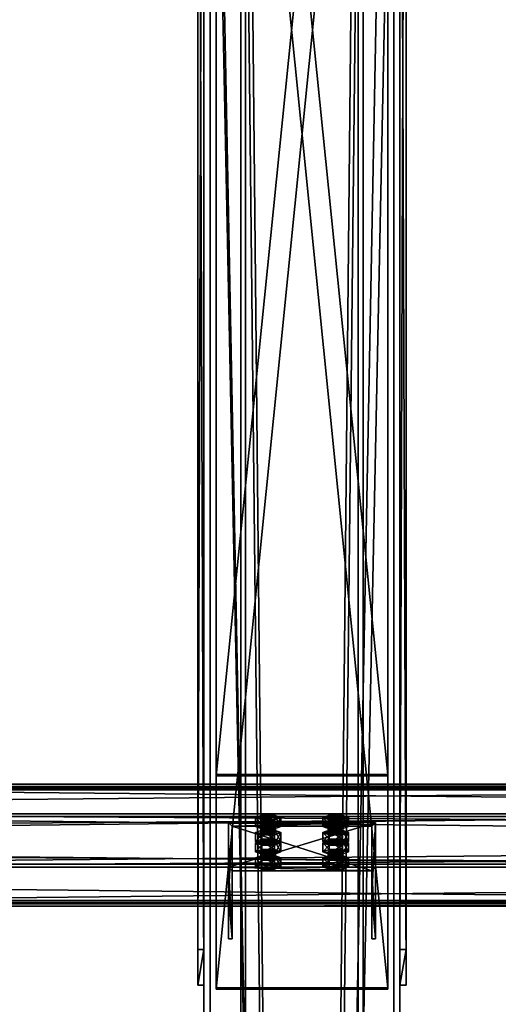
# Model space of a CAD drawing. Header units: millimetres. Extents: x -333 to 67333, y -930 to 39730.
# Tile 905 of 1056: x 5270 to 5660, y 37207 to 38011. Entities that reach past the tile are written whole.
import ezdxf

# ---------------------------------------------------------------- set-up
doc = ezdxf.new("R2010")
doc.units = ezdxf.units.MM
for name, color, linetype in [('13', 7, 'Continuous'), ('3', 7, 'Continuous'), ('5', 7, 'Continuous'), ('6', 7, 'Continuous'), ('7', 7, 'Continuous'), ('95', 7, 'Continuous')]:
    doc.layers.add(name, color=color, linetype=linetype)

msp = doc.modelspace()

# ---------------------------------------------------------------- meshes
at = {"layer": '13', "color": 30}
mesh = msp.add_polyface(dxfattribs=at)
corners = [(-330.01, 37290.5, 3753.14), (-330.01, 37362.89, 3737.75), (6099.99, 37362.89, 3737.75), (6099.99, 37290.5, 3753.14), (-330.01, 37321.72, 3544.08), (6099.99, 37321.72, 3544.08), (-330.01, 37382.37, 3531.19), (6099.99, 37382.37, 3531.19), (-330.01, 37385.07, 3543.91), (6099.99, 37385.07, 3543.91), (-330.01, 37387.02, 3543.49), (6099.99, 37387.02, 3543.49), (-330.01, 37383.91, 3528.82), (6099.99, 37383.91, 3528.82), (-330.01, 37319.35, 3542.54), (6099.99, 37319.35, 3542.54), (-330.01, 37360.51, 3736.21), (6099.99, 37360.51, 3736.21), (-330.01, 37292.04, 3750.77), (6099.99, 37292.04, 3750.77), (-330.01, 37289.34, 3738.05), (6099.99, 37289.34, 3738.05), (-330.01, 37287.38, 3738.47), (6099.99, 37287.38, 3738.47)]
mesh.append_faces([[corners[k] for k in face] for face in [(0, 2, 3, 3), (1, 5, 2, 2), (4, 7, 5, 5), (6, 9, 7, 7), (8, 11, 9, 9), (10, 13, 11, 11), (12, 15, 13, 13), (14, 17, 15, 15), (16, 19, 17, 17), (18, 21, 19, 19), (20, 23, 21, 21), (22, 3, 23, 23), (8, 12, 10, 10), (20, 0, 22, 22), (11, 7, 9, 9)]], dxfattribs={"vtx0": -1, "color": 30})
mesh.append_faces([[corners[k] for k in face] for face in [(1, 16, 4, 4), (16, 0, 18, 18), (18, 0, 20, 20), (14, 4, 16, 16), (3, 19, 23, 23), (19, 2, 17, 17), (15, 5, 13, 13), (5, 17, 2, 2), (13, 7, 11, 11)]], dxfattribs={"vtx0": -1, "vtx1": -1, "color": 30})
mesh.append_faces([[corners[k] for k in face] for face in [(12, 8, 6, 6), (16, 1, 0, 0), (6, 14, 12, 12), (14, 6, 4, 4), (19, 3, 2, 2), (5, 15, 17, 17), (13, 5, 7, 7)]], dxfattribs={"vtx0": -1, "vtx2": -1, "vtx3": -1, "color": 30})
mesh.append_faces([[corners[k] for k in face] for face in [(21, 23, 19, 19)]], dxfattribs={"vtx1": -1, "color": 30})
mesh.append_faces([[corners[k] for k in face] for face in [(0, 1, 2, 2), (1, 4, 5, 5), (4, 6, 7, 7), (6, 8, 9, 9), (8, 10, 11, 11), (10, 12, 13, 13), (12, 14, 15, 15), (14, 16, 17, 17), (16, 18, 19, 19), (18, 20, 21, 21), (20, 22, 23, 23), (22, 0, 3, 3)]], dxfattribs={"vtx2": -1, "vtx3": -1, "color": 30})
mesh = msp.add_polyface(dxfattribs=at)
corners = [(4899.99, 37290.5, 3753.14), (4899.99, 37362.89, 3737.75), (11699.99, 37362.89, 3737.75), (11699.99, 37290.5, 3753.14), (4899.99, 37321.72, 3544.08), (11699.99, 37321.72, 3544.08), (4899.99, 37382.37, 3531.19), (11699.99, 37382.37, 3531.19), (4899.99, 37385.07, 3543.91), (11699.99, 37385.07, 3543.91), (4899.99, 37387.02, 3543.49), (11699.99, 37387.02, 3543.49), (4899.99, 37383.91, 3528.82), (11699.99, 37383.91, 3528.82), (4899.99, 37319.35, 3542.54), (11699.99, 37319.35, 3542.54), (4899.99, 37360.51, 3736.21), (11699.99, 37360.51, 3736.21), (4899.99, 37292.04, 3750.77), (11699.99, 37292.04, 3750.77), (4899.99, 37289.34, 3738.05), (11699.99, 37289.34, 3738.05), (4899.99, 37287.38, 3738.47), (11699.99, 37287.38, 3738.47)]
mesh.append_faces([[corners[k] for k in face] for face in [(0, 2, 3, 3), (1, 5, 2, 2), (4, 7, 5, 5), (6, 9, 7, 7), (8, 11, 9, 9), (10, 13, 11, 11), (12, 15, 13, 13), (14, 17, 15, 15), (16, 19, 17, 17), (18, 21, 19, 19), (20, 23, 21, 21), (22, 3, 23, 23), (8, 12, 10, 10), (20, 0, 22, 22), (11, 7, 9, 9)]], dxfattribs={"vtx0": -1, "color": 30})
mesh.append_faces([[corners[k] for k in face] for face in [(1, 16, 4, 4), (16, 0, 18, 18), (18, 0, 20, 20), (14, 4, 16, 16), (3, 19, 23, 23), (19, 2, 17, 17), (15, 5, 13, 13), (5, 17, 2, 2), (13, 7, 11, 11)]], dxfattribs={"vtx0": -1, "vtx1": -1, "color": 30})
mesh.append_faces([[corners[k] for k in face] for face in [(12, 8, 6, 6), (16, 1, 0, 0), (6, 14, 12, 12), (14, 6, 4, 4), (19, 3, 2, 2), (5, 15, 17, 17), (13, 5, 7, 7)]], dxfattribs={"vtx0": -1, "vtx2": -1, "vtx3": -1, "color": 30})
mesh.append_faces([[corners[k] for k in face] for face in [(21, 23, 19, 19)]], dxfattribs={"vtx1": -1, "color": 30})
mesh.append_faces([[corners[k] for k in face] for face in [(0, 1, 2, 2), (1, 4, 5, 5), (4, 6, 7, 7), (6, 8, 9, 9), (8, 10, 11, 11), (10, 12, 13, 13), (12, 14, 15, 15), (14, 16, 17, 17), (16, 18, 19, 19), (18, 20, 21, 21), (20, 22, 23, 23), (22, 0, 3, 3)]], dxfattribs={"vtx2": -1, "vtx3": -1, "color": 30})
at = {"layer": '3', "color": 91}
mesh = msp.add_polyface(dxfattribs=at)
corners = [(5281.19, 38434.09, 3186.08), (5328.47, 38378.41, 3197.91), (354.54, 34336.47, 4057.01), (307.25, 34392.14, 4045.18), (5328.47, 38393.8, 3270.3), (354.54, 34351.85, 4129.4), (5281.19, 38449.47, 3258.46), (307.25, 34407.53, 4117.56), (5279.27, 38435.72, 3182.67), (5279.27, 38452.35, 3260.92), (305.33, 34410.41, 4120.02), (305.33, 34393.78, 4041.77), (5330.39, 38392.16, 3273.71), (356.46, 34350.22, 4132.81), (5330.39, 38375.53, 3195.46), (356.46, 34333.59, 4054.56)]
mesh.append_faces([[corners[k] for k in face] for face in [(0, 2, 3, 3), (1, 5, 2, 2), (4, 7, 5, 5), (6, 3, 7, 7), (8, 10, 11, 11), (9, 13, 10, 10), (12, 15, 13, 13), (14, 11, 15, 15)]], dxfattribs={"vtx0": -1, "color": 91})
mesh.append_faces([[corners[k] for k in face] for face in [(9, 6, 12, 12), (6, 8, 0, 0), (0, 8, 1, 1), (14, 1, 8, 8), (11, 3, 15, 15), (3, 10, 7, 7), (15, 2, 13, 13), (2, 15, 3, 3), (13, 7, 10, 10)]], dxfattribs={"vtx0": -1, "vtx1": -1, "color": 91})
mesh.append_faces([[corners[k] for k in face] for face in [(6, 9, 8, 8), (12, 6, 4, 4), (4, 14, 12, 12), (14, 4, 1, 1), (3, 11, 10, 10), (13, 2, 5, 5), (13, 5, 7, 7)]], dxfattribs={"vtx0": -1, "vtx2": -1, "vtx3": -1, "color": 91})
mesh.append_faces([[corners[k] for k in face] for face in [(0, 1, 2, 2), (1, 4, 5, 5), (4, 6, 7, 7), (6, 0, 3, 3), (8, 9, 10, 10), (9, 12, 13, 13), (12, 14, 15, 15), (14, 8, 11, 11)]], dxfattribs={"vtx2": -1, "vtx3": -1, "color": 91})
at = {"layer": '5', "color": 131}
mesh = msp.add_polyface(dxfattribs=at)
corners = [(5454, 38614.98, 2984), (5546, 38614.98, 2984), (5546, 29415.28, 2984), (5454, 29415.28, 2984), (5546, 38614.98, 3076), (5546, 29415.28, 3076), (5454, 38614.98, 3076), (5454, 29415.28, 3076), (5450, 38614.98, 2980), (5450, 38614.98, 3080), (5450, 29415.28, 3080), (5450, 29415.28, 2980), (5550, 38614.98, 3080), (5550, 29415.28, 3080), (5550, 38614.98, 2980), (5550, 29415.28, 2980)]
mesh.append_faces([[corners[k] for k in face] for face in [(0, 2, 3, 3), (1, 5, 2, 2), (4, 7, 5, 5), (6, 3, 7, 7), (8, 10, 11, 11), (9, 13, 10, 10), (12, 15, 13, 13), (14, 11, 15, 15)]], dxfattribs={"vtx0": -1, "color": 131})
mesh.append_faces([[corners[k] for k in face] for face in [(9, 6, 12, 12), (6, 8, 0, 0), (0, 8, 1, 1), (12, 4, 14, 14), (4, 12, 6, 6), (14, 1, 8, 8), (11, 3, 15, 15), (3, 10, 7, 7), (7, 10, 5, 5), (15, 2, 13, 13), (2, 15, 3, 3), (13, 5, 10, 10)]], dxfattribs={"vtx0": -1, "vtx1": -1, "color": 131})
mesh.append_faces([[corners[k] for k in face] for face in [(6, 9, 8, 8), (14, 4, 1, 1), (3, 11, 10, 10), (13, 2, 5, 5)]], dxfattribs={"vtx0": -1, "vtx2": -1, "vtx3": -1, "color": 131})
mesh.append_faces([[corners[k] for k in face] for face in [(0, 1, 2, 2), (1, 4, 5, 5), (4, 6, 7, 7), (6, 0, 3, 3), (8, 9, 10, 10), (9, 12, 13, 13), (12, 14, 15, 15), (14, 8, 11, 11)]], dxfattribs={"vtx2": -1, "vtx3": -1, "color": 131})
at = {"layer": '6', "color": 2}
mesh = msp.add_polyface(dxfattribs=at)
corners = [(5575, 30885.5, 4751.68), (5425, 30885.5, 4751.68), (5425, 38624.98, 3106.65), (5575, 38624.98, 3106.65), (5425, 30916.69, 4898.4), (5425, 38774.98, 3228.12), (5575, 30916.69, 4898.4), (5575, 38774.98, 3228.12), (5580, 30884.46, 4746.79), (5580, 30917.73, 4903.29), (5580, 38779.98, 3232.17), (5580, 38619.98, 3102.61), (5420, 30917.73, 4903.29), (5420, 38779.98, 3232.17), (5420, 30884.46, 4746.79), (5420, 38619.98, 3102.61)]
mesh.append_faces([[corners[k] for k in face] for face in [(0, 2, 3, 3), (1, 5, 2, 2), (4, 7, 5, 5), (6, 3, 7, 7), (8, 10, 11, 11), (9, 13, 10, 10), (12, 15, 13, 13), (14, 11, 15, 15)]], dxfattribs={"vtx0": -1, "color": 2})
mesh.append_faces([[corners[k] for k in face] for face in [(9, 6, 12, 12), (6, 8, 0, 0), (0, 8, 1, 1), (12, 4, 14, 14), (4, 12, 6, 6), (14, 1, 8, 8), (11, 3, 15, 15), (3, 10, 7, 7), (7, 10, 5, 5), (15, 2, 13, 13), (2, 15, 3, 3), (13, 5, 10, 10)]], dxfattribs={"vtx0": -1, "vtx1": -1, "color": 2})
mesh.append_faces([[corners[k] for k in face] for face in [(6, 9, 8, 8), (14, 4, 1, 1), (3, 11, 10, 10), (13, 2, 5, 5)]], dxfattribs={"vtx0": -1, "vtx2": -1, "vtx3": -1, "color": 2})
mesh.append_faces([[corners[k] for k in face] for face in [(0, 1, 2, 2), (1, 4, 5, 5), (4, 6, 7, 7), (6, 0, 3, 3), (8, 9, 10, 10), (9, 12, 13, 13), (12, 14, 15, 15), (14, 8, 11, 11)]], dxfattribs={"vtx2": -1, "vtx3": -1, "color": 2})
at = {"layer": '7', "color": 6}
mesh = msp.add_polyface(dxfattribs=at)
corners = [(5430, 38781.02, 3237.07), (5570, 38781.02, 3237.07), (5570, 37395.02, 3531.72), (5430, 37395.02, 3531.72), (5570, 38779.98, 3232.17), (5570, 37393.98, 3526.83), (5430, 38779.98, 3232.17), (5430, 37393.98, 3526.83)]
mesh.append_faces([[corners[k] for k in face] for face in [(0, 2, 3, 3), (1, 5, 2, 2), (4, 7, 5, 5), (6, 3, 7, 7), (1, 6, 4, 4), (3, 5, 7, 7)]], dxfattribs={"vtx0": -1, "color": 6})
mesh.append_faces([[corners[k] for k in face] for face in [(0, 1, 2, 2), (1, 4, 5, 5), (4, 6, 7, 7), (6, 0, 3, 3), (1, 0, 6, 6), (3, 2, 5, 5)]], dxfattribs={"vtx2": -1, "vtx3": -1, "color": 6})
mesh = msp.add_polyface(dxfattribs=at)
corners = [(5415, 37251.99, 3546.73), (5415, 38769.98, 3224.08), (5420, 38769.98, 3224.08), (5420, 37251.99, 3546.73), (5415, 38769.98, 2985.03), (5420, 38769.98, 2985.03), (5415, 38629.98, 2985), (5420, 38629.98, 2985), (5415, 38629.98, 3102.61), (5420, 38629.98, 3102.61), (5415, 38622.06, 3112.39), (5420, 38622.06, 3112.39), (5415, 37222.89, 3409.78), (5420, 37222.89, 3409.78)]
mesh.append_faces([[corners[k] for k in face] for face in [(0, 2, 3, 3), (1, 5, 2, 2), (4, 7, 5, 5), (6, 9, 7, 7), (8, 11, 9, 9), (10, 13, 11, 11), (12, 3, 13, 13), (1, 6, 4, 4), (10, 0, 12, 12), (3, 11, 13, 13), (7, 2, 5, 5)]], dxfattribs={"vtx0": -1, "color": 6})
mesh.append_faces([[corners[k] for k in face] for face in [(6, 1, 8, 8), (8, 1, 10, 10), (11, 2, 9, 9), (9, 2, 7, 7)]], dxfattribs={"vtx0": -1, "vtx1": -1, "color": 6})
mesh.append_faces([[corners[k] for k in face] for face in [(10, 1, 0, 0), (11, 3, 2, 2)]], dxfattribs={"vtx0": -1, "vtx2": -1, "vtx3": -1, "color": 6})
mesh.append_faces([[corners[k] for k in face] for face in [(0, 1, 2, 2), (1, 4, 5, 5), (4, 6, 7, 7), (6, 8, 9, 9), (8, 10, 11, 11), (10, 12, 13, 13), (12, 0, 3, 3)]], dxfattribs={"vtx2": -1, "vtx3": -1, "color": 6})
mesh = msp.add_polyface(dxfattribs=at)
corners = [(5580, 37251.99, 3546.73), (5580, 38769.98, 3224.08), (5585, 38769.98, 3224.08), (5585, 37251.99, 3546.73), (5580, 38769.98, 2985.03), (5585, 38769.98, 2985.03), (5580, 38629.98, 2985), (5585, 38629.98, 2985), (5580, 38629.98, 3102.61), (5585, 38629.98, 3102.61), (5580, 38622.06, 3112.39), (5585, 38622.06, 3112.39), (5580, 37222.89, 3409.78), (5585, 37222.89, 3409.78)]
mesh.append_faces([[corners[k] for k in face] for face in [(0, 2, 3, 3), (1, 5, 2, 2), (4, 7, 5, 5), (6, 9, 7, 7), (8, 11, 9, 9), (10, 13, 11, 11), (12, 3, 13, 13), (1, 6, 4, 4), (10, 0, 12, 12), (3, 11, 13, 13), (7, 2, 5, 5)]], dxfattribs={"vtx0": -1, "color": 6})
mesh.append_faces([[corners[k] for k in face] for face in [(6, 1, 8, 8), (8, 1, 10, 10), (11, 2, 9, 9), (9, 2, 7, 7)]], dxfattribs={"vtx0": -1, "vtx1": -1, "color": 6})
mesh.append_faces([[corners[k] for k in face] for face in [(10, 1, 0, 0), (11, 3, 2, 2)]], dxfattribs={"vtx0": -1, "vtx2": -1, "vtx3": -1, "color": 6})
mesh.append_faces([[corners[k] for k in face] for face in [(0, 1, 2, 2), (1, 4, 5, 5), (4, 6, 7, 7), (6, 8, 9, 9), (8, 10, 11, 11), (10, 12, 13, 13), (12, 0, 3, 3)]], dxfattribs={"vtx2": -1, "vtx3": -1, "color": 6})
mesh = msp.add_polyface(dxfattribs=at)
corners = [(5430, 38616.02, 3103.45), (5570, 38616.02, 3103.45), (5570, 37220.81, 3400), (5430, 37220.81, 3400), (5570, 38614.98, 3098.56), (5570, 37219.77, 3395.11), (5430, 38614.98, 3098.56), (5430, 37219.77, 3395.11)]
mesh.append_faces([[corners[k] for k in face] for face in [(0, 2, 3, 3), (1, 5, 2, 2), (4, 7, 5, 5), (6, 3, 7, 7), (1, 6, 4, 4), (3, 5, 7, 7)]], dxfattribs={"vtx0": -1, "color": 6})
mesh.append_faces([[corners[k] for k in face] for face in [(0, 1, 2, 2), (1, 4, 5, 5), (4, 6, 7, 7), (6, 0, 3, 3), (1, 0, 6, 6), (3, 2, 5, 5)]], dxfattribs={"vtx2": -1, "vtx3": -1, "color": 6})
mesh = msp.add_polyface(dxfattribs=at)
corners = [(5559.99, 37355.73, 3713.72), (5439.99, 37355.73, 3713.72), (5439.99, 37319.35, 3542.54), (5559.99, 37319.35, 3542.54), (5439.99, 37297.04, 3726.19), (5439.99, 37260.66, 3555.01), (5442.99, 37297.04, 3726.19), (5442.99, 37260.66, 3555.01), (5442.99, 37352.8, 3714.34), (5442.99, 37316.41, 3543.16), (5556.99, 37352.8, 3714.34), (5556.99, 37316.41, 3543.16), (5556.99, 37297.04, 3726.19), (5556.99, 37260.66, 3555.01), (5559.99, 37297.04, 3726.19), (5559.99, 37260.66, 3555.01)]
mesh.append_faces([[corners[k] for k in face] for face in [(0, 2, 3, 3), (1, 5, 2, 2), (4, 7, 5, 5), (6, 9, 7, 7), (8, 11, 9, 9), (10, 13, 11, 11), (12, 15, 13, 13), (14, 3, 15, 15), (12, 0, 14, 14), (7, 2, 5, 5)]], dxfattribs={"vtx0": -1, "color": 6})
mesh.append_faces([[corners[k] for k in face] for face in [(1, 8, 4, 4), (8, 0, 10, 10), (10, 0, 12, 12), (3, 11, 15, 15), (11, 2, 9, 9), (9, 2, 7, 7)]], dxfattribs={"vtx0": -1, "vtx1": -1, "color": 6})
mesh.append_faces([[corners[k] for k in face] for face in [(8, 1, 0, 0), (11, 3, 2, 2)]], dxfattribs={"vtx0": -1, "vtx2": -1, "vtx3": -1, "color": 6})
mesh.append_faces([[corners[k] for k in face] for face in [(6, 4, 8, 8), (13, 15, 11, 11)]], dxfattribs={"vtx1": -1, "color": 6})
mesh.append_faces([[corners[k] for k in face] for face in [(0, 1, 2, 2), (1, 4, 5, 5), (4, 6, 7, 7), (6, 8, 9, 9), (8, 10, 11, 11), (10, 12, 13, 13), (12, 14, 15, 15), (14, 0, 3, 3)]], dxfattribs={"vtx2": -1, "vtx3": -1, "color": 6})
at = {"layer": '95', "color": 20}
mesh = msp.add_polyface(dxfattribs=at)
corners = [(5478.49, 37352.49, 3688.85), (5477.69, 37351.87, 3685.91), (5477.69, 37346.98, 3686.95), (5467.29, 37351.87, 3685.91), (5466.49, 37352.49, 3688.85), (5466.49, 37347.6, 3689.89), (5467.29, 37353.11, 3691.78), (5467.29, 37348.22, 3692.82), (5469.49, 37353.57, 3693.93), (5469.49, 37348.68, 3694.97), (5472.49, 37353.74, 3694.72), (5472.49, 37348.85, 3695.76), (5475.49, 37353.57, 3693.93), (5475.49, 37348.68, 3694.97), (5477.69, 37353.11, 3691.78), (5477.69, 37348.22, 3692.82), (5478.49, 37347.6, 3689.89), (5472.49, 37351.24, 3682.98), (5469.49, 37351.41, 3683.76), (5475.49, 37351.41, 3683.76), (5482.88, 37359.83, 3687.29), (5477.69, 37357.96, 3678.48), (5477.69, 37350.62, 3680.04), (5482.88, 37352.49, 3688.85), (5467.29, 37357.96, 3678.48), (5467.29, 37350.62, 3680.04), (5462.1, 37359.83, 3687.29), (5462.1, 37352.49, 3688.85), (5467.29, 37361.7, 3696.09), (5467.29, 37354.36, 3697.65), (5477.69, 37361.7, 3696.09), (5477.69, 37354.36, 3697.65)]
mesh.append_faces([[corners[k] for k in face] for face in [(6, 9, 7, 7), (8, 11, 9, 9), (10, 13, 11, 11), (12, 15, 13, 13), (17, 3, 18, 18), (10, 14, 12, 12), (20, 22, 23, 23), (21, 25, 22, 22), (24, 27, 25, 25), (26, 29, 27, 27), (28, 31, 29, 29), (30, 23, 31, 31), (21, 26, 24, 24), (28, 20, 30, 30), (23, 29, 31, 31), (27, 22, 25, 25)]], dxfattribs={"vtx0": -1, "color": 20})
mesh.append_faces([[corners[k] for k in face] for face in [(3, 1, 4, 4), (4, 1, 6, 6), (6, 0, 8, 8), (8, 14, 10, 10), (26, 20, 28, 28), (29, 22, 27, 27)]], dxfattribs={"vtx0": -1, "vtx1": -1, "color": 20})
mesh.append_faces([[corners[k] for k in face] for face in [(3, 17, 19, 19), (3, 19, 1, 1), (6, 1, 0, 0), (8, 0, 14, 14), (26, 21, 20, 20), (29, 23, 22, 22)]], dxfattribs={"vtx0": -1, "vtx2": -1, "vtx3": -1, "color": 20})
mesh.append_faces([[corners[k] for k in face] for face in [(0, 1, 2, 2), (3, 4, 5, 5), (4, 6, 7, 7), (6, 8, 9, 9), (8, 10, 11, 11), (10, 12, 13, 13), (12, 14, 15, 15), (14, 0, 16, 16), (20, 21, 22, 22), (21, 24, 25, 25), (24, 26, 27, 27), (26, 28, 29, 29), (28, 30, 31, 31), (30, 20, 23, 23)]], dxfattribs={"vtx2": -1, "vtx3": -1, "color": 20})
mesh = msp.add_polyface(dxfattribs=at)
corners = [(5533.49, 37352.49, 3688.85), (5532.69, 37351.87, 3685.91), (5532.69, 37346.98, 3686.95), (5522.29, 37351.87, 3685.91), (5521.49, 37352.49, 3688.85), (5521.49, 37347.6, 3689.89), (5522.29, 37353.11, 3691.78), (5522.29, 37348.22, 3692.82), (5524.49, 37353.57, 3693.93), (5524.49, 37348.68, 3694.97), (5527.49, 37353.74, 3694.72), (5527.49, 37348.85, 3695.76), (5530.49, 37353.57, 3693.93), (5530.49, 37348.68, 3694.97), (5532.69, 37353.11, 3691.78), (5532.69, 37348.22, 3692.82), (5533.49, 37347.6, 3689.89), (5527.49, 37351.24, 3682.98), (5524.49, 37351.41, 3683.76), (5530.49, 37351.41, 3683.76), (5537.88, 37359.83, 3687.29), (5532.69, 37357.96, 3678.48), (5532.69, 37350.62, 3680.04), (5537.88, 37352.49, 3688.85), (5522.29, 37357.96, 3678.48), (5522.29, 37350.62, 3680.04), (5517.1, 37359.83, 3687.29), (5517.1, 37352.49, 3688.85), (5522.29, 37361.7, 3696.09), (5522.29, 37354.36, 3697.65), (5532.69, 37361.7, 3696.09), (5532.69, 37354.36, 3697.65)]
mesh.append_faces([[corners[k] for k in face] for face in [(6, 9, 7, 7), (8, 11, 9, 9), (10, 13, 11, 11), (12, 15, 13, 13), (17, 3, 18, 18), (10, 14, 12, 12), (20, 22, 23, 23), (21, 25, 22, 22), (24, 27, 25, 25), (26, 29, 27, 27), (28, 31, 29, 29), (30, 23, 31, 31), (21, 26, 24, 24), (28, 20, 30, 30), (23, 29, 31, 31), (27, 22, 25, 25)]], dxfattribs={"vtx0": -1, "color": 20})
mesh.append_faces([[corners[k] for k in face] for face in [(3, 1, 4, 4), (4, 1, 6, 6), (6, 0, 8, 8), (8, 14, 10, 10), (26, 20, 28, 28), (29, 22, 27, 27)]], dxfattribs={"vtx0": -1, "vtx1": -1, "color": 20})
mesh.append_faces([[corners[k] for k in face] for face in [(3, 17, 19, 19), (3, 19, 1, 1), (6, 1, 0, 0), (8, 0, 14, 14), (26, 21, 20, 20), (29, 23, 22, 22)]], dxfattribs={"vtx0": -1, "vtx2": -1, "vtx3": -1, "color": 20})
mesh.append_faces([[corners[k] for k in face] for face in [(0, 1, 2, 2), (3, 4, 5, 5), (4, 6, 7, 7), (6, 8, 9, 9), (8, 10, 11, 11), (10, 12, 13, 13), (12, 14, 15, 15), (14, 0, 16, 16), (20, 21, 22, 22), (21, 24, 25, 25), (24, 26, 27, 27), (26, 28, 29, 29), (28, 30, 31, 31), (30, 20, 23, 23)]], dxfattribs={"vtx2": -1, "vtx3": -1, "color": 20})
mesh = msp.add_polyface(dxfattribs=at)
corners = [(5478.49, 37352.49, 3688.85), (5477.69, 37346.98, 3686.95), (5478.49, 37347.6, 3689.89), (5477.69, 37351.87, 3685.91), (5475.49, 37351.41, 3683.76), (5475.49, 37346.52, 3684.8), (5472.49, 37351.24, 3682.98), (5472.49, 37346.35, 3684.02), (5469.49, 37351.41, 3683.76), (5469.49, 37346.52, 3684.8), (5467.29, 37351.87, 3685.91), (5467.29, 37346.98, 3686.95), (5466.49, 37347.6, 3689.89), (5466.49, 37352.49, 3688.85), (5467.29, 37348.22, 3692.82), (5477.69, 37353.11, 3691.78), (5477.69, 37348.22, 3692.82), (5472.49, 37348.85, 3695.76), (5475.49, 37348.68, 3694.97), (5469.49, 37348.68, 3694.97), (5482.88, 37347.6, 3689.89), (5477.69, 37345.73, 3681.08), (5477.69, 37338.39, 3682.64), (5482.88, 37340.26, 3691.45), (5467.29, 37345.73, 3681.08), (5467.29, 37338.39, 3682.64), (5462.1, 37347.6, 3689.89), (5462.1, 37340.26, 3691.45), (5467.29, 37349.47, 3698.69), (5467.29, 37342.13, 3700.25), (5477.69, 37349.47, 3698.69), (5477.69, 37342.13, 3700.25), (5462.1, 37339.04, 3589.47), (5482.88, 37339.04, 3589.47), (5467.29, 37340.91, 3598.28), (5477.69, 37340.91, 3598.28)]
mesh.append_faces([[corners[k] for k in face] for face in [(0, 1, 2, 2), (3, 5, 1, 1), (4, 7, 5, 5), (6, 9, 7, 7), (8, 11, 9, 9), (10, 12, 11, 11), (13, 14, 12, 12), (15, 2, 16, 16), (16, 17, 18, 18), (11, 7, 9, 9), (20, 22, 23, 23), (21, 25, 22, 22), (24, 27, 25, 25), (26, 29, 27, 27), (28, 31, 29, 29), (30, 23, 31, 31), (21, 26, 24, 24), (28, 20, 30, 30), (23, 29, 31, 31), (34, 33, 35, 35)]], dxfattribs={"vtx0": -1, "color": 20})
mesh.append_faces([[corners[k] for k in face] for face in [(17, 16, 19, 19), (19, 2, 14, 14), (14, 1, 12, 12), (12, 5, 11, 11), (26, 21, 28, 28), (29, 22, 27, 27), (32, 33, 34, 34)]], dxfattribs={"vtx0": -1, "vtx1": -1, "color": 20})
mesh.append_faces([[corners[k] for k in face] for face in [(19, 16, 2, 2), (14, 2, 1, 1), (12, 1, 5, 5), (11, 5, 7, 7), (28, 21, 20, 20)]], dxfattribs={"vtx0": -1, "vtx2": -1, "vtx3": -1, "color": 20})
mesh.append_faces([[corners[k] for k in face] for face in [(3, 4, 5, 5), (4, 6, 7, 7), (6, 8, 9, 9), (8, 10, 11, 11), (20, 21, 22, 22), (21, 24, 25, 25), (24, 26, 27, 27), (26, 28, 29, 29), (28, 30, 31, 31), (30, 20, 23, 23)]], dxfattribs={"vtx2": -1, "vtx3": -1, "color": 20})
mesh = msp.add_polyface(dxfattribs=at)
corners = [(5533.49, 37352.49, 3688.85), (5532.69, 37346.98, 3686.95), (5533.49, 37347.6, 3689.89), (5532.69, 37351.87, 3685.91), (5530.49, 37351.41, 3683.76), (5530.49, 37346.52, 3684.8), (5527.49, 37351.24, 3682.98), (5527.49, 37346.35, 3684.02), (5524.49, 37351.41, 3683.76), (5524.49, 37346.52, 3684.8), (5522.29, 37351.87, 3685.91), (5522.29, 37346.98, 3686.95), (5521.49, 37347.6, 3689.89), (5521.49, 37352.49, 3688.85), (5522.29, 37348.22, 3692.82), (5532.69, 37353.11, 3691.78), (5532.69, 37348.22, 3692.82), (5527.49, 37348.85, 3695.76), (5530.49, 37348.68, 3694.97), (5524.49, 37348.68, 3694.97), (5537.88, 37347.6, 3689.89), (5532.69, 37345.73, 3681.08), (5532.69, 37338.39, 3682.64), (5537.88, 37340.26, 3691.45), (5522.29, 37345.73, 3681.08), (5522.29, 37338.39, 3682.64), (5517.1, 37347.6, 3689.89), (5517.1, 37340.26, 3691.45), (5522.29, 37349.47, 3698.69), (5522.29, 37342.13, 3700.25), (5532.69, 37349.47, 3698.69), (5532.69, 37342.13, 3700.25), (5517.1, 37339.04, 3589.47), (5537.88, 37339.04, 3589.47), (5522.29, 37340.91, 3598.28), (5532.69, 37340.91, 3598.28)]
mesh.append_faces([[corners[k] for k in face] for face in [(0, 1, 2, 2), (3, 5, 1, 1), (4, 7, 5, 5), (6, 9, 7, 7), (8, 11, 9, 9), (10, 12, 11, 11), (13, 14, 12, 12), (15, 2, 16, 16), (16, 17, 18, 18), (11, 7, 9, 9), (20, 22, 23, 23), (21, 25, 22, 22), (24, 27, 25, 25), (26, 29, 27, 27), (28, 31, 29, 29), (30, 23, 31, 31), (21, 26, 24, 24), (28, 20, 30, 30), (23, 29, 31, 31), (34, 33, 35, 35)]], dxfattribs={"vtx0": -1, "color": 20})
mesh.append_faces([[corners[k] for k in face] for face in [(17, 16, 19, 19), (19, 2, 14, 14), (14, 1, 12, 12), (12, 5, 11, 11), (26, 20, 28, 28), (29, 23, 27, 27), (32, 33, 34, 34)]], dxfattribs={"vtx0": -1, "vtx1": -1, "color": 20})
mesh.append_faces([[corners[k] for k in face] for face in [(19, 16, 2, 2), (14, 2, 1, 1), (12, 1, 5, 5), (11, 5, 7, 7), (26, 21, 20, 20)]], dxfattribs={"vtx0": -1, "vtx2": -1, "vtx3": -1, "color": 20})
mesh.append_faces([[corners[k] for k in face] for face in [(3, 4, 5, 5), (4, 6, 7, 7), (6, 8, 9, 9), (8, 10, 11, 11), (20, 21, 22, 22), (21, 24, 25, 25), (24, 26, 27, 27), (26, 28, 29, 29), (28, 30, 31, 31), (30, 20, 23, 23)]], dxfattribs={"vtx2": -1, "vtx3": -1, "color": 20})
mesh = msp.add_polyface(dxfattribs=at)
corners = [(5467.29, 37342.13, 3700.25), (5482.88, 37340.26, 3691.45), (5477.69, 37338.39, 3682.64), (5462.1, 37340.26, 3691.45), (5467.29, 37338.39, 3682.64), (5478.49, 37331.7, 3591.03), (5477.69, 37331.08, 3588.1), (5477.69, 37326.19, 3589.14), (5467.29, 37331.08, 3588.1), (5466.49, 37331.7, 3591.03), (5466.49, 37326.81, 3592.07), (5467.29, 37332.32, 3593.97), (5467.29, 37327.43, 3595.01), (5469.49, 37332.78, 3596.12), (5469.49, 37327.89, 3597.15), (5472.49, 37332.95, 3596.9), (5472.49, 37328.06, 3597.94), (5475.49, 37332.78, 3596.12), (5475.49, 37327.89, 3597.15), (5477.69, 37332.32, 3593.97), (5477.69, 37327.43, 3595.01), (5478.49, 37326.81, 3592.07), (5475.49, 37330.62, 3585.95), (5469.49, 37330.62, 3585.95), (5472.49, 37330.45, 3585.16), (5482.88, 37339.04, 3589.47), (5477.69, 37337.16, 3580.67), (5477.69, 37329.83, 3582.23), (5482.88, 37331.7, 3591.03), (5467.29, 37337.16, 3580.67), (5467.29, 37329.83, 3582.23), (5462.1, 37339.04, 3589.47), (5462.1, 37331.7, 3591.03), (5467.29, 37340.91, 3598.28), (5467.29, 37333.57, 3599.84), (5477.69, 37340.91, 3598.28), (5477.69, 37333.57, 3599.84)]
mesh.append_faces([[corners[k] for k in face] for face in [(3, 2, 4, 4), (11, 14, 12, 12), (13, 16, 14, 14), (15, 18, 16, 16), (17, 20, 18, 18), (22, 23, 24, 24), (15, 19, 17, 17), (25, 27, 28, 28), (26, 30, 27, 27), (29, 32, 30, 30), (31, 34, 32, 32), (33, 36, 34, 34), (35, 28, 36, 36), (26, 31, 29, 29), (28, 34, 36, 36), (32, 27, 30, 30)]], dxfattribs={"vtx0": -1, "color": 20})
mesh.append_faces([[corners[k] for k in face] for face in [(23, 22, 8, 8), (8, 22, 9, 9), (9, 6, 11, 11), (11, 19, 13, 13), (13, 19, 15, 15), (34, 28, 32, 32)]], dxfattribs={"vtx0": -1, "vtx1": -1, "color": 20})
mesh.append_faces([[corners[k] for k in face] for face in [(0, 1, 2, 2), (9, 22, 6, 6), (11, 6, 5, 5), (11, 5, 19, 19), (31, 26, 25, 25), (32, 28, 27, 27)]], dxfattribs={"vtx0": -1, "vtx2": -1, "vtx3": -1, "color": 20})
mesh.append_faces([[corners[k] for k in face] for face in [(5, 6, 7, 7), (8, 9, 10, 10), (9, 11, 12, 12), (11, 13, 14, 14), (13, 15, 16, 16), (15, 17, 18, 18), (17, 19, 20, 20), (19, 5, 21, 21), (25, 26, 27, 27), (26, 29, 30, 30), (29, 31, 32, 32), (31, 33, 34, 34), (33, 35, 36, 36), (35, 25, 28, 28)]], dxfattribs={"vtx2": -1, "vtx3": -1, "color": 20})
mesh = msp.add_polyface(dxfattribs=at)
corners = [(5517.1, 37340.26, 3691.45), (5537.88, 37340.26, 3691.45), (5532.69, 37338.39, 3682.64), (5522.29, 37338.39, 3682.64), (5533.49, 37331.7, 3591.03), (5532.69, 37331.08, 3588.1), (5532.69, 37326.19, 3589.14), (5522.29, 37331.08, 3588.1), (5521.49, 37331.7, 3591.03), (5521.49, 37326.81, 3592.07), (5522.29, 37332.32, 3593.97), (5522.29, 37327.43, 3595.01), (5524.49, 37332.78, 3596.12), (5524.49, 37327.89, 3597.15), (5527.49, 37332.95, 3596.9), (5527.49, 37328.06, 3597.94), (5530.49, 37332.78, 3596.12), (5530.49, 37327.89, 3597.15), (5532.69, 37332.32, 3593.97), (5532.69, 37327.43, 3595.01), (5533.49, 37326.81, 3592.07), (5530.49, 37330.62, 3585.95), (5524.49, 37330.62, 3585.95), (5527.49, 37330.45, 3585.16), (5537.88, 37339.04, 3589.47), (5532.69, 37337.16, 3580.67), (5532.69, 37329.83, 3582.23), (5537.88, 37331.7, 3591.03), (5522.29, 37337.16, 3580.67), (5522.29, 37329.83, 3582.23), (5517.1, 37339.04, 3589.47), (5517.1, 37331.7, 3591.03), (5522.29, 37340.91, 3598.28), (5522.29, 37333.57, 3599.84), (5532.69, 37340.91, 3598.28), (5532.69, 37333.57, 3599.84)]
mesh.append_faces([[corners[k] for k in face] for face in [(0, 2, 3, 3), (10, 13, 11, 11), (12, 15, 13, 13), (14, 17, 15, 15), (16, 19, 17, 17), (21, 22, 23, 23), (12, 16, 14, 14), (24, 26, 27, 27), (25, 29, 26, 26), (28, 31, 29, 29), (30, 33, 31, 31), (32, 35, 33, 33), (34, 27, 35, 35), (25, 30, 28, 28), (27, 33, 35, 35), (31, 26, 29, 29)]], dxfattribs={"vtx0": -1, "color": 20})
mesh.append_faces([[corners[k] for k in face] for face in [(22, 21, 7, 7), (7, 21, 8, 8), (8, 5, 10, 10), (10, 18, 12, 12), (33, 26, 31, 31)]], dxfattribs={"vtx0": -1, "vtx1": -1, "color": 20})
mesh.append_faces([[corners[k] for k in face] for face in [(0, 1, 2, 2), (8, 21, 5, 5), (10, 5, 4, 4), (10, 4, 18, 18), (12, 18, 16, 16), (30, 25, 24, 24), (33, 27, 26, 26)]], dxfattribs={"vtx0": -1, "vtx2": -1, "vtx3": -1, "color": 20})
mesh.append_faces([[corners[k] for k in face] for face in [(4, 5, 6, 6), (7, 8, 9, 9), (8, 10, 11, 11), (10, 12, 13, 13), (12, 14, 15, 15), (14, 16, 17, 17), (16, 18, 19, 19), (18, 4, 20, 20), (24, 25, 26, 26), (25, 28, 29, 29), (28, 30, 31, 31), (30, 32, 33, 33), (32, 34, 35, 35), (34, 24, 27, 27)]], dxfattribs={"vtx2": -1, "vtx3": -1, "color": 20})
mesh = msp.add_polyface(dxfattribs=at)
corners = [(5478.49, 37331.7, 3591.03), (5477.69, 37326.19, 3589.14), (5478.49, 37326.81, 3592.07), (5477.69, 37331.08, 3588.1), (5475.49, 37330.62, 3585.95), (5475.49, 37325.73, 3586.99), (5472.49, 37330.45, 3585.16), (5472.49, 37325.56, 3586.2), (5469.49, 37330.62, 3585.95), (5469.49, 37325.73, 3586.99), (5467.29, 37331.08, 3588.1), (5467.29, 37326.19, 3589.14), (5466.49, 37326.81, 3592.07), (5466.49, 37331.7, 3591.03), (5467.29, 37327.43, 3595.01), (5477.69, 37332.32, 3593.97), (5477.69, 37327.43, 3595.01), (5472.49, 37328.06, 3597.94), (5475.49, 37327.89, 3597.15), (5469.49, 37327.89, 3597.15), (5482.88, 37326.81, 3592.07), (5477.69, 37324.94, 3583.27), (5477.69, 37317.6, 3584.83), (5482.88, 37319.47, 3593.63), (5467.29, 37324.94, 3583.27), (5467.29, 37317.6, 3584.83), (5462.1, 37326.81, 3592.07), (5462.1, 37319.47, 3593.63), (5467.29, 37328.68, 3600.88), (5467.29, 37321.34, 3602.43), (5477.69, 37328.68, 3600.88), (5477.69, 37321.34, 3602.43)]
mesh.append_faces([[corners[k] for k in face] for face in [(0, 1, 2, 2), (3, 5, 1, 1), (4, 7, 5, 5), (6, 9, 7, 7), (8, 11, 9, 9), (10, 12, 11, 11), (13, 14, 12, 12), (15, 2, 16, 16), (16, 17, 18, 18), (9, 5, 7, 7), (20, 22, 23, 23), (21, 25, 22, 22), (24, 27, 25, 25), (26, 29, 27, 27), (28, 31, 29, 29), (30, 23, 31, 31), (21, 26, 24, 24), (28, 20, 30, 30), (23, 29, 31, 31), (27, 22, 25, 25)]], dxfattribs={"vtx0": -1, "color": 20})
mesh.append_faces([[corners[k] for k in face] for face in [(17, 16, 19, 19), (19, 2, 14, 14), (14, 1, 12, 12), (12, 5, 11, 11), (11, 5, 9, 9), (26, 20, 28, 28), (29, 22, 27, 27)]], dxfattribs={"vtx0": -1, "vtx1": -1, "color": 20})
mesh.append_faces([[corners[k] for k in face] for face in [(19, 16, 2, 2), (14, 2, 1, 1), (12, 1, 5, 5), (26, 21, 20, 20), (29, 23, 22, 22)]], dxfattribs={"vtx0": -1, "vtx2": -1, "vtx3": -1, "color": 20})
mesh.append_faces([[corners[k] for k in face] for face in [(3, 4, 5, 5), (4, 6, 7, 7), (6, 8, 9, 9), (8, 10, 11, 11), (20, 21, 22, 22), (21, 24, 25, 25), (24, 26, 27, 27), (26, 28, 29, 29), (28, 30, 31, 31), (30, 20, 23, 23)]], dxfattribs={"vtx2": -1, "vtx3": -1, "color": 20})
mesh = msp.add_polyface(dxfattribs=at)
corners = [(5533.49, 37331.7, 3591.03), (5532.69, 37326.19, 3589.14), (5533.49, 37326.81, 3592.07), (5532.69, 37331.08, 3588.1), (5530.49, 37330.62, 3585.95), (5530.49, 37325.73, 3586.99), (5527.49, 37330.45, 3585.16), (5527.49, 37325.56, 3586.2), (5524.49, 37330.62, 3585.95), (5524.49, 37325.73, 3586.99), (5522.29, 37331.08, 3588.1), (5522.29, 37326.19, 3589.14), (5521.49, 37326.81, 3592.07), (5521.49, 37331.7, 3591.03), (5522.29, 37327.43, 3595.01), (5532.69, 37332.32, 3593.97), (5532.69, 37327.43, 3595.01), (5527.49, 37328.06, 3597.94), (5530.49, 37327.89, 3597.15), (5524.49, 37327.89, 3597.15), (5537.88, 37326.81, 3592.07), (5532.69, 37324.94, 3583.27), (5532.69, 37317.6, 3584.83), (5537.88, 37319.47, 3593.63), (5522.29, 37324.94, 3583.27), (5522.29, 37317.6, 3584.83), (5517.1, 37326.81, 3592.07), (5517.1, 37319.47, 3593.63), (5522.29, 37328.68, 3600.88), (5522.29, 37321.34, 3602.43), (5532.69, 37328.68, 3600.88), (5532.69, 37321.34, 3602.43)]
mesh.append_faces([[corners[k] for k in face] for face in [(0, 1, 2, 2), (3, 5, 1, 1), (4, 7, 5, 5), (6, 9, 7, 7), (8, 11, 9, 9), (10, 12, 11, 11), (13, 14, 12, 12), (15, 2, 16, 16), (16, 17, 18, 18), (9, 5, 7, 7), (20, 22, 23, 23), (21, 25, 22, 22), (24, 27, 25, 25), (26, 29, 27, 27), (28, 31, 29, 29), (30, 23, 31, 31), (21, 26, 24, 24), (28, 20, 30, 30), (23, 29, 31, 31), (27, 22, 25, 25)]], dxfattribs={"vtx0": -1, "color": 20})
mesh.append_faces([[corners[k] for k in face] for face in [(17, 16, 19, 19), (19, 2, 14, 14), (14, 1, 12, 12), (12, 5, 11, 11), (11, 5, 9, 9), (26, 20, 28, 28), (29, 23, 27, 27)]], dxfattribs={"vtx0": -1, "vtx1": -1, "color": 20})
mesh.append_faces([[corners[k] for k in face] for face in [(19, 16, 2, 2), (14, 2, 1, 1), (12, 1, 5, 5), (26, 21, 20, 20), (27, 23, 22, 22)]], dxfattribs={"vtx0": -1, "vtx2": -1, "vtx3": -1, "color": 20})
mesh.append_faces([[corners[k] for k in face] for face in [(3, 4, 5, 5), (4, 6, 7, 7), (6, 8, 9, 9), (8, 10, 11, 11), (20, 21, 22, 22), (21, 24, 25, 25), (24, 26, 27, 27), (26, 28, 29, 29), (28, 30, 31, 31), (30, 20, 23, 23)]], dxfattribs={"vtx2": -1, "vtx3": -1, "color": 20})

doc.saveas('drawing.dxf')
